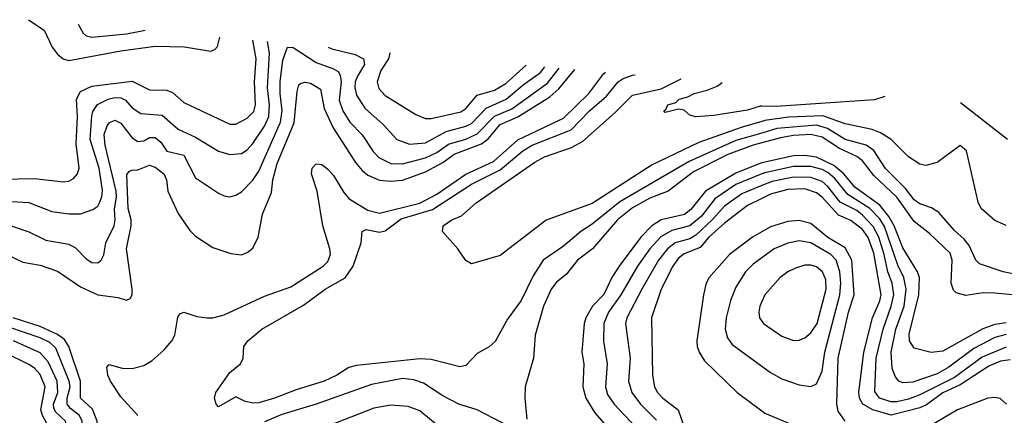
# Model space of a CAD drawing. Header units: inches. Extents: x 1308407 to 1441228, y 959628 to 1036311.
# Tile 427 of 656: x 1377419 to 1380843, y 1031351 to 1032726. Entities that reach past the tile are written whole.
import ezdxf

# ---------------------------------------------------------------- set-up
doc = ezdxf.new("R2010")
doc.units = ezdxf.units.IN
doc.header["$MEASUREMENT"] = 0
doc.layers.add('B3073', color=7, linetype='Continuous')
doc.layers.add('B3083', color=7, linetype='Continuous')

msp = doc.modelspace()

# ---------------------------------------------------------------- linework, layer by layer
at = {"layer": 'B3073', "color": 5}
for points, elevation in [([(1377449, 1032726.3), (1377503.8, 1032690), (1377530.9, 1032630.9), (1377550, 1032606.3), (1377570, 1032590.1), (1377590, 1032584.5), (1377770, 1032618.5), (1377890, 1032634.8), (1377991.9, 1032631.9), (1378082.8, 1032617.2), (1378097.8, 1032622.2), (1378106.8, 1032633.2), (1378114.5, 1032665.5), (1378114.5, 1032665.7)], 2520), ([(1377622.2, 1032710.5), (1377639.1, 1032679.1), (1377649.7, 1032669.7), (1377670, 1032665.2), (1377790, 1032676.7), (1377854.4, 1032689.4)], 2540), ([(1377191.8, 1032168.2), (1377470, 1032174.5), (1377570, 1032162.2), (1377590, 1032165.5), (1377605.8, 1032174.2), (1377619.9, 1032190), (1377625, 1032210), (1377615.1, 1032295.1), (1377619.1, 1032390), (1377615.6, 1032450), (1377630, 1032476.8), (1377670, 1032495.6), (1377810, 1032512.6), (1377870, 1032482), (1377930, 1032480.9), (1377950, 1032473), (1377990, 1032438.4), (1378150, 1032362.9), (1378170, 1032363.1), (1378210, 1032383.6), (1378232.9, 1032407.1), (1378238.8, 1032430), (1378235, 1032510), (1378240.6, 1032590), (1378230, 1032655.2)], 2480), ([(1377230, 1032103), (1377450, 1032090.5), (1377530, 1032059.3), (1377590, 1032051.1), (1377630, 1032051.9), (1377673.4, 1032066.6), (1377690, 1032078.2), (1377696.6, 1032090), (1377704.8, 1032110), (1377706.4, 1032133.6), (1377695.4, 1032210), (1377663.4, 1032310), (1377669, 1032391), (1377673, 1032407), (1377689, 1032431), (1377726.3, 1032450), (1377750, 1032456.2), (1377770, 1032455), (1377786.4, 1032446.4), (1377810, 1032420.1), (1377839.8, 1032399.8), (1377914.3, 1032394.3), (1377970, 1032346.3), (1378030, 1032318.3), (1378110, 1032269.5), (1378150, 1032257.3), (1378190, 1032261.3), (1378210, 1032274.2), (1378230, 1032296.4), (1378270, 1032355.9), (1378285.1, 1032390), (1378287, 1032430), (1378280.5, 1032490), (1378287, 1032610), (1378280.3, 1032650.6)], 2460), ([(1377330, 1032029), (1377450, 1031988.5), (1377510, 1031959.6), (1377590, 1031945.5), (1377613, 1031933), (1377650, 1031894.5), (1377670, 1031882.7), (1377690, 1031881.5), (1377702.3, 1031890), (1377711.4, 1031908.6), (1377718.7, 1031950), (1377746.7, 1032010), (1377750.2, 1032030), (1377748, 1032068), (1377755.5, 1032110), (1377754.6, 1032130), (1377715.9, 1032290), (1377712.9, 1032327.1), (1377722.2, 1032357.8), (1377730, 1032368.1), (1377750, 1032377.4), (1377770, 1032366.9), (1377810, 1032315.7), (1377830, 1032302.3), (1377850, 1032305.5), (1377870, 1032316.3), (1377890, 1032316.6), (1377910, 1032300.4), (1377930, 1032268.9), (1377990, 1032255.6), (1378030, 1032176.5), (1378110, 1032123.5), (1378130, 1032113.8), (1378150, 1032111), (1378170, 1032116), (1378190, 1032127.8), (1378230, 1032168.7), (1378250, 1032199.8), (1378326.1, 1032370), (1378331.7, 1032410), (1378324.7, 1032470), (1378325.1, 1032510), (1378334.4, 1032585.5), (1378350, 1032631), (1378370, 1032630.1), (1378450, 1032577.7), (1378510, 1032556), (1378526, 1032546), (1378533.8, 1032533.8), (1378536.5, 1032510), (1378530, 1032446.3), (1378542.7, 1032410), (1378566.9, 1032370), (1378610, 1032326), (1378648.2, 1032268.2), (1378667.2, 1032247.2), (1378710, 1032226.5), (1378750, 1032225.7), (1378830, 1032245.9), (1378870, 1032264.3), (1378910, 1032293.3), (1378970, 1032311.3), (1379010.2, 1032329.8), (1379069.6, 1032390.4), (1379130, 1032416.5), (1379254.1, 1032505.9), (1379295.5, 1032558.2)], 2440), ([(1378491.7, 1032631.4), (1378504.7, 1032624.7), (1378585.5, 1032605.5), (1378614.1, 1032590), (1378617.9, 1032570), (1378593, 1032530), (1378585.7, 1032510), (1378584.4, 1032490), (1378590, 1032464.1), (1378619.1, 1032419.1), (1378682.5, 1032362.5), (1378730, 1032309.5), (1378773.9, 1032293.9), (1378830, 1032297.7), (1378902, 1032338), (1378970, 1032355.6), (1378990, 1032365.1), (1379041.6, 1032418.4), (1379110.3, 1032449.7), (1379170, 1032500.2), (1379230, 1032543.1), (1379245.7, 1032562.8)], 2460), ([(1378705.3, 1032612), (1378706.4, 1032610), (1378701.4, 1032590), (1378675.2, 1032550), (1378661.7, 1032510), (1378667.3, 1032487.3), (1378690, 1032463.1), (1378796.5, 1032396.5), (1378830, 1032383.1), (1378850, 1032383.4), (1378953.5, 1032406.5), (1378970, 1032417.5), (1379010, 1032464.4), (1379070, 1032481.2), (1379110, 1032504.8), (1379180.2, 1032568.7)], 2480), ([(1377367.1, 1031912.9), (1377430, 1031883.7), (1377490, 1031872.9), (1377550, 1031852.3), (1377630, 1031797.9), (1377690, 1031769.2), (1377760.6, 1031760.6), (1377790, 1031751.4), (1377803.1, 1031756.9), (1377809.8, 1031770.2), (1377810.3, 1031789.7), (1377790.3, 1031930), (1377806.3, 1032010), (1377806.1, 1032030), (1377796.3, 1032070), (1377791.7, 1032188.3), (1377800.4, 1032199.6), (1377810, 1032203.7), (1377830, 1032203.9), (1377870, 1032221.1), (1377890, 1032214.2), (1377920.1, 1032190), (1377928.6, 1032170), (1377933.3, 1032130), (1377970, 1032052.3), (1378010, 1031993.4), (1378030, 1031973.4), (1378090, 1031934.4), (1378153.4, 1031913.4), (1378190, 1031909.3), (1378210, 1031916.5), (1378230, 1031931.6), (1378248.4, 1031970), (1378263.2, 1032050), (1378294.1, 1032125.9), (1378299.4, 1032170), (1378313.8, 1032226.2), (1378372.7, 1032367.3), (1378383.4, 1032476.6), (1378390, 1032500.3), (1378395.3, 1032504.7), (1378410, 1032509.4), (1378430, 1032505.3), (1378464.7, 1032484.7), (1378477.2, 1032417.2), (1378509.2, 1032350), (1378586.7, 1032230), (1378610, 1032202.1), (1378630, 1032185.5), (1378670, 1032167.9), (1378710, 1032164.4), (1378750, 1032169), (1378830, 1032196.9), (1378890, 1032229.3), (1378930, 1032259.3), (1379025.3, 1032294.7), (1379047.6, 1032312.4), (1379090, 1032361.4), (1379151.5, 1032388.5), (1379262.3, 1032457.7), (1379293.7, 1032486.3), (1379349.1, 1032553.3)], 2420), ([(1377829.9, 1031350), (1377770, 1031415.4), (1377734.9, 1031470), (1377725.3, 1031490), (1377721.9, 1031518.1), (1377730, 1031527.2), (1377774.6, 1031514.6), (1377810, 1031514.1), (1377850, 1031524.4), (1377878.8, 1031541.2), (1377921.3, 1031578.7), (1377948.1, 1031610), (1377958.4, 1031630), (1377968.4, 1031691.6), (1377975.8, 1031704.2), (1377990, 1031709.1), (1378034.6, 1031694.6), (1378070, 1031689.5), (1378090, 1031689.6), (1378130, 1031700.3), (1378270, 1031765.2), (1378362.1, 1031797.9), (1378473.7, 1031870), (1378490, 1031885.1), (1378499.6, 1031910), (1378497.8, 1031930), (1378472.5, 1032010), (1378453.8, 1032130), (1378433.9, 1032190), (1378435.9, 1032210), (1378450, 1032225.5), (1378470, 1032223.4), (1378490, 1032207.2), (1378510, 1032185), (1378545.8, 1032125.8), (1378564.1, 1032104.1), (1378630, 1032064), (1378670, 1032053.4), (1378810, 1032088.5), (1378870, 1032119.7), (1378970, 1032189.3), (1379066.2, 1032233.8), (1379150.8, 1032309.2), (1379310, 1032384.2), (1379398.5, 1032470), (1379450, 1032539.1), (1379456, 1032543.6)], 2380), ([(1380000, 1032332.4), (1379910, 1032305.9), (1379747, 1032233), (1379506.4, 1032093.6), (1379410, 1032015.3), (1379370.1, 1031990), (1379310, 1031939), (1379239.8, 1031890), (1379204.3, 1031835.7), (1379162.8, 1031750), (1379115.4, 1031684.6), (1379072.5, 1031607.5), (1379051.1, 1031588.9), (1379010, 1031565.4), (1378970, 1031524), (1378950, 1031519.8), (1378850, 1031544.6), (1378810, 1031547.5), (1378590, 1031524.4), (1378563, 1031517), (1378521.2, 1031490), (1378477.7, 1031470), (1378380.3, 1031439.7), (1378304.4, 1031410), (1378250, 1031394.5), (1378230, 1031393.7), (1378200.1, 1031400.1), (1378170, 1031415.1), (1378110, 1031380.9), (1378102, 1031390), (1378096.3, 1031410), (1378101, 1031430), (1378150, 1031500.2), (1378186.3, 1031530), (1378195.6, 1031550), (1378198.7, 1031590), (1378211.5, 1031610), (1378260.5, 1031650), (1378406.1, 1031733.9), (1378480.7, 1031790), (1378551.2, 1031828.8), (1378578.9, 1031870), (1378606.5, 1031950), (1378610, 1031990.3), (1378623.3, 1031996.7), (1378670, 1031987.1), (1378690, 1031991.7), (1378746, 1032034), (1378854.1, 1032065.9), (1378990, 1032154.8), (1379090, 1032204.9), (1379168.5, 1032270), (1379201, 1032290), (1379336.5, 1032343.5), (1379401, 1032410), (1379459.6, 1032460.4), (1379499.7, 1032510), (1379518, 1032522), (1379550, 1032533.3), (1379559.1, 1032534.2)], 2360), ([(1380000, 1032372.6), (1379927.9, 1032352.1), (1379780.8, 1032299.2), (1379618.8, 1032221.2), (1379410, 1032086.8), (1379250, 1032029.9), (1379090, 1031906.9), (1378990, 1031877), (1378970, 1031889.2), (1378942, 1031930), (1378889.4, 1031990), (1378891.8, 1032010), (1378921.6, 1032030), (1378955.8, 1032044.2), (1379006.6, 1032090), (1379210, 1032230.6), (1379244.1, 1032250), (1379337.9, 1032282), (1379376.6, 1032303.4), (1379490, 1032403.4), (1379550, 1032464.2), (1379650, 1032486.3), (1379718.9, 1032520.4)], 2340), ([(1380000, 1032425.5), (1379994.4, 1032425.6), (1379950, 1032412.1), (1379833.1, 1032393.1), (1379770, 1032388.2), (1379750, 1032394), (1379730, 1032412.3), (1379710, 1032415.1), (1379663.2, 1032403.2), (1379659, 1032410), (1379666.3, 1032413.7), (1379672.7, 1032430), (1379701.3, 1032438.7), (1379712.7, 1032450), (1379742.1, 1032457.9), (1379764.2, 1032470), (1379810, 1032481), (1379844.2, 1032495.8), (1379861.6, 1032508.2)], 2320), ([(1380000, 1032298.4), (1379970, 1032290.3), (1379882.1, 1032257.9), (1379762.3, 1032197.7), (1379674, 1032130), (1379610, 1032105.6), (1379550, 1032072.8), (1379498.1, 1032030), (1379411, 1031930), (1379358.9, 1031890), (1379319.4, 1031840.6), (1379285.8, 1031814.2), (1379267.6, 1031790), (1379241, 1031730), (1379211.9, 1031630), (1379206.1, 1031550), (1379177.1, 1031450), (1379175.1, 1031410), (1379182.2, 1031337.8)], 2380), ([(1380000, 1032228.2), (1379993.3, 1032226.6), (1379910, 1032193.2), (1379804, 1032130), (1379753, 1032067), (1379731.3, 1032048.7), (1379650, 1032030.5), (1379617.9, 1032010), (1379579.6, 1031970), (1379503.3, 1031870), (1379478.1, 1031830), (1379450, 1031771.4), (1379410.5, 1031730), (1379387.7, 1031690), (1379382, 1031670), (1379374, 1031570), (1379380.5, 1031530), (1379377.9, 1031450), (1379388.3, 1031410), (1379419.1, 1031359.1), (1379514.9, 1031250)], 2420), ([(1380000, 1032190.4), (1379910, 1032153.5), (1379836.1, 1032103.9), (1379790, 1032043.8), (1379750, 1032010.2), (1379686.6, 1031993.4), (1379648.7, 1031971.3), (1379610.1, 1031930), (1379567.2, 1031870), (1379509.8, 1031770), (1379466.8, 1031710), (1379450.4, 1031670), (1379448.8, 1031608.8), (1379462.5, 1031530), (1379455.8, 1031450), (1379463.1, 1031423.2), (1379486.7, 1031390), (1379562, 1031310)], 2440), ([(1380000, 1032149.7), (1379930, 1032121.2), (1379870, 1032078.1), (1379826.9, 1032030), (1379770, 1031976.8), (1379750, 1031964.9), (1379699.1, 1031950), (1379671.8, 1031930), (1379640.8, 1031890), (1379582.7, 1031790), (1379530.1, 1031690), (1379525.3, 1031670), (1379541.7, 1031550), (1379536.7, 1031470), (1379548, 1031430), (1379577.6, 1031390), (1379633.8, 1031333.8)], 2460), ([(1380000, 1032105.1), (1379950, 1032080.4), (1379870, 1032019.4), (1379816.1, 1031970), (1379785.3, 1031934.7), (1379730, 1031912.6), (1379710, 1031896.8), (1379690.7, 1031870), (1379649.3, 1031790), (1379615.7, 1031690), (1379620.1, 1031490), (1379627, 1031450), (1379637.4, 1031430), (1379656.2, 1031410), (1379708.4, 1031370), (1379730.1, 1031310)], 2480), ([(1380000, 1031988.6), (1379967.5, 1031970), (1379887.5, 1031910), (1379816.6, 1031830), (1379806.9, 1031810), (1379797.4, 1031770), (1379773.8, 1031610), (1379774.7, 1031590), (1379781.8, 1031570), (1379800.1, 1031540.1), (1379913.7, 1031430), (1380000, 1031365.9)], 2520), ([(1380000, 1031898.4), (1379970, 1031876.2), (1379943.1, 1031850), (1379910, 1031796.8), (1379890.6, 1031750), (1379876, 1031690), (1379872.7, 1031650), (1379880.6, 1031620.6), (1379897.2, 1031597.2), (1380000, 1031522.1)], 2540), ([(1380000, 1031746.4), (1379992.5, 1031730), (1379989.4, 1031710), (1379992.1, 1031690), (1380000, 1031678.4)], 2560), ([(1377350, 1030845), (1377445.7, 1030825.7), (1377473.3, 1030813.3), (1377530, 1030765.5), (1377568, 1030752), (1377585.9, 1030754.1), (1377610, 1030768.3), (1377624.7, 1030790), (1377652.9, 1030867.1), (1377678.6, 1030990), (1377681.2, 1031030), (1377677.2, 1031070), (1377630.9, 1031230), (1377635.6, 1031330), (1377626.9, 1031350), (1377594.9, 1031374.9), (1377583.5, 1031390), (1377583.8, 1031410), (1377593.7, 1031450), (1377590.4, 1031470), (1377544.7, 1031584.7), (1377523.7, 1031603.7), (1377490, 1031620.4), (1377270, 1031694.6)], 2440), ([(1377370, 1030720.2), (1377470, 1030699.3), (1377570, 1030670.4), (1377609.9, 1030670.1), (1377630, 1030676.6), (1377650, 1030690.7), (1377690.7, 1030750), (1377718.6, 1030810), (1377741.3, 1030890), (1377745.7, 1030930), (1377737.8, 1031070), (1377728.8, 1031110), (1377700.2, 1031190), (1377687.8, 1031330), (1377672, 1031372), (1377629.7, 1031410), (1377629.8, 1031470), (1377590, 1031590.3), (1377574, 1031614), (1377550, 1031632.4), (1377490, 1031660), (1377395.5, 1031690)], 2420), ([(1377406.2, 1030946.2), (1377481.6, 1030941.6), (1377550, 1030928.3), (1377570, 1030935.2), (1377586.4, 1030953.6), (1377611.1, 1031010), (1377616.1, 1031050), (1377610.7, 1031089.3), (1377569.9, 1031230), (1377569.1, 1031250), (1377582.4, 1031310), (1377577.5, 1031330), (1377543.4, 1031363.4), (1377537.4, 1031377.4), (1377536.2, 1031390), (1377551.2, 1031430), (1377549.1, 1031470), (1377517.3, 1031537.3), (1377490, 1031568.6), (1377397.4, 1031610)], 2460), ([(1377413.1, 1031066.9), (1377458, 1031070), (1377493.5, 1031086.5), (1377512.2, 1031110), (1377519.9, 1031170), (1377512.5, 1031250), (1377520.1, 1031310), (1377497.8, 1031350), (1377491.9, 1031370), (1377506.6, 1031450), (1377490, 1031492.4), (1377470, 1031515.2), (1377450, 1031528.1), (1377370, 1031567.2)], 2480), ([(1379150, 1031297.4), (1379010.3, 1031370.3), (1378946.6, 1031390), (1378890, 1031418.4), (1378823.1, 1031463.1), (1378790, 1031474.2), (1378750, 1031478.6), (1378641.8, 1031458.2), (1378450, 1031389.9), (1378330, 1031353.2), (1378270, 1031328.3)], 2380), ([(1378884.7, 1031304.7), (1378810, 1031366.5), (1378770, 1031381.9), (1378710, 1031386), (1378650, 1031375.7), (1378470, 1031305.2)], 2420)]:
    msp.add_lwpolyline(points, dxfattribs=dict(at, elevation=elevation))
at = {"layer": 'B3083', "color": 5}
for points, elevation in [([(1380428.4, 1032459.7), (1380392.2, 1032447.8), (1380050, 1032424.8), (1380000, 1032425.5)], 2320), ([(1380854.7, 1032310), (1380690.5, 1032437.2)], 2320), ([(1380850, 1032010.9), (1380810, 1032028.7), (1380762.4, 1032070), (1380752.2, 1032092.2), (1380712.3, 1032270), (1380690, 1032288.7), (1380610.2, 1032229.8), (1380570, 1032219.8), (1380550, 1032223.5), (1380510, 1032249.8), (1380450.3, 1032310.3), (1380413, 1032333), (1380384, 1032344), (1380290, 1032364.3), (1380211.6, 1032391.6), (1380092.9, 1032387.1), (1380010, 1032375.4), (1380000, 1032372.6)], 2340), ([(1380930, 1031831.4), (1380839.6, 1031850), (1380757.7, 1031877.7), (1380744.1, 1031890), (1380721.2, 1031941.2), (1380703.6, 1031963.6), (1380670, 1031993.9), (1380615.8, 1032055.8), (1380590, 1032072.5), (1380550, 1032085.7), (1380530, 1032100.6), (1380499.2, 1032139.2), (1380430, 1032209.5), (1380390, 1032271.1), (1380363.2, 1032290), (1380290, 1032310.2), (1380228, 1032348), (1380190, 1032359.4), (1380052.2, 1032347.8), (1380000, 1032332.4)], 2360), ([(1380910, 1031766.1), (1380810, 1031776.1), (1380770, 1031776.3), (1380710, 1031767.4), (1380676.5, 1031776.5), (1380666.4, 1031786.4), (1380658.9, 1031810), (1380662.4, 1031890), (1380654.9, 1031914.9), (1380582.7, 1031982.7), (1380530, 1032024.3), (1380469.6, 1032109.6), (1380390, 1032185.2), (1380350, 1032235.2), (1380330.8, 1032250.8), (1380270, 1032279), (1380210, 1032318), (1380170, 1032327.5), (1380110, 1032323.3), (1380064.4, 1032315.6), (1380000, 1032298.4)], 2380), ([(1380850, 1031672.3), (1380810, 1031666.6), (1380768.8, 1031651.2), (1380630, 1031573.8), (1380589.4, 1031569.4), (1380530, 1031583.9), (1380514.2, 1031610), (1380512.7, 1031632.7), (1380546.2, 1031770), (1380548.8, 1031830), (1380541.2, 1031850), (1380490, 1031933.6), (1380460.1, 1032010), (1380442.3, 1032042.3), (1380410, 1032081.7), (1380323.9, 1032143.9), (1380285.3, 1032190), (1380250, 1032219.1), (1380190, 1032248.5), (1380150, 1032254.6), (1380110, 1032253.3), (1380000, 1032228.2)], 2420), ([(1380850, 1031631.4), (1380810, 1031621.1), (1380737.1, 1031582.9), (1380650, 1031517.9), (1380610, 1031494.7), (1380525.7, 1031465.7), (1380490, 1031463.9), (1380476.8, 1031470), (1380464.4, 1031484.4), (1380453.4, 1031513.4), (1380449.9, 1031569.9), (1380466.4, 1031650), (1380494.8, 1031730), (1380501.9, 1031790), (1380493.6, 1031830), (1380473, 1031873), (1380427.2, 1032007.2), (1380410, 1032033.6), (1380375.1, 1032070), (1380298.9, 1032118.9), (1380254, 1032174), (1380230, 1032194.6), (1380210, 1032205.2), (1380170, 1032215.4), (1380110, 1032216.1), (1380010, 1032194.4), (1380000, 1032190.4)], 2440), ([(1380850, 1031587.3), (1380766.6, 1031553.4), (1380670, 1031482.5), (1380550, 1031422.4), (1380510, 1031406.8), (1380470, 1031397.8), (1380450, 1031398.3), (1380409.3, 1031410), (1380393.1, 1031433.2), (1380398, 1031550), (1380421.5, 1031650), (1380450.4, 1031730), (1380458.7, 1031770), (1380453.8, 1031810), (1380438, 1031850), (1380425.5, 1031910), (1380406.7, 1031970), (1380387.3, 1032007.3), (1380350, 1032047.2), (1380330, 1032063.2), (1380272.4, 1032092.4), (1380230, 1032146.1), (1380210, 1032163.4), (1380170, 1032177.8), (1380110, 1032178.6), (1380035.8, 1032164.2), (1380000, 1032149.7)], 2460), ([(1380863.3, 1031543.3), (1380830, 1031539), (1380790, 1031522.2), (1380690, 1031456.8), (1380630, 1031428.7), (1380573, 1031387), (1380550, 1031377), (1380450, 1031351.9), (1380386, 1031370), (1380350.9, 1031390), (1380340, 1031410), (1380337, 1031430), (1380354.3, 1031570), (1380385.2, 1031690), (1380410.8, 1031749.2), (1380415.1, 1031770), (1380390, 1031915.2), (1380369.3, 1031969.3), (1380350, 1031996.8), (1380310, 1032028), (1380266.3, 1032046.3), (1380210, 1032109.4), (1380190, 1032124.8), (1380150, 1032137.9), (1380090, 1032136.5), (1380030, 1032120), (1380000, 1032105.1)], 2480), ([(1380290.3, 1031330.3), (1380265.1, 1031365.1), (1380260.3, 1031390), (1380265.9, 1031550), (1380301.2, 1031710), (1380320.9, 1031770), (1380313.6, 1031890), (1380290, 1031932.6), (1380229.1, 1031969.1), (1380170, 1032018.1), (1380130, 1032028.4), (1380090, 1032024.6), (1380030, 1032005.8), (1380000, 1031988.6)], 2520), ([(1380000, 1031522.1), (1380030, 1031500.2), (1380070, 1031478.3), (1380130, 1031456.3), (1380170, 1031451.1), (1380190, 1031460.8), (1380210, 1031504.4), (1380218.7, 1031570), (1380271.2, 1031770), (1380275, 1031810), (1380271.8, 1031850), (1380258.4, 1031890), (1380239.5, 1031910), (1380170, 1031950.3), (1380130, 1031958), (1380090, 1031949), (1380042.7, 1031930), (1380000, 1031898.4)], 2540), ([(1380000, 1031678.4), (1380005.8, 1031670), (1380070, 1031626.6), (1380110, 1031610.9), (1380130, 1031611.6), (1380150, 1031619.8), (1380170, 1031637.2), (1380193, 1031670), (1380224.2, 1031790), (1380222.3, 1031822.4), (1380211.5, 1031850), (1380190, 1031867), (1380170, 1031872.9), (1380150, 1031872.6), (1380117.5, 1031862.5), (1380090.1, 1031849.9), (1380063.2, 1031830), (1380010.9, 1031770), (1380000, 1031746.4)], 2560), ([(1380851.5, 1031390), (1380828.9, 1031408.9), (1380810, 1031412.5), (1380786.3, 1031410), (1380680.1, 1031370), (1380590, 1031316.6)], 2520), ([(1380000, 1031365.9), (1380010, 1031358.5), (1380130, 1031308.6), (1380153, 1031290), (1380167.2, 1031267.2), (1380179.4, 1031210), (1380182.7, 1031170), (1380163.2, 1031090), (1380161.3, 1031050), (1380182.5, 1030962.5), (1380183.3, 1030910), (1380133.5, 1030790), (1380115, 1030765), (1380077.2, 1030730), (1380030, 1030699.4), (1380000, 1030688.1)], 2520)]:
    msp.add_lwpolyline(points, dxfattribs=dict(at, elevation=elevation))

doc.saveas('drawing.dxf')
